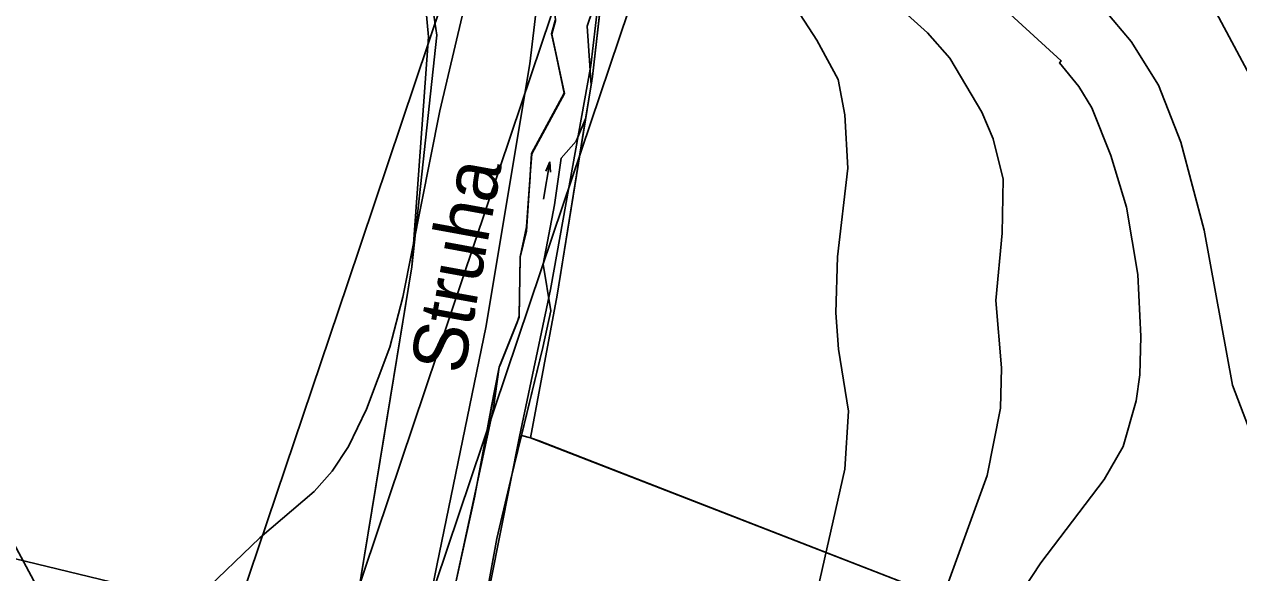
# Model space of a CAD drawing. Extents: x -662620 to -656370, y -1067090 to -1062990.
# Drawn here: x -657709.8 to -657374.5, y -1063739.1 to -1063587.6 of the extents above; entities that cross this region are included whole.
import ezdxf

# ---------------------------------------------------------------- set-up
doc = ezdxf.new("R2010")
doc.units = 0
for name, color, linetype in [('ELEK__VEDENÍ_VVN_-_NADZEMNÍ', 7, 'Continuous'), ('HRANICE_KATASTRÁLNÍHO_ÚZEMÍ', 7, 'Continuous'), ('OBVOD_PÚ', 7, 'Continuous'), ('Ochr__pás__vod__zdroje_II__stupně', 7, 'Continuous'), ('Organizacni_opatreni_ochranne_zatravnení__protierozni_rozmistovani_plodin__osevni_postup__stridani_plodin', 7, 'Continuous'), ('ORNÁ_PŮDA_-_STÁVAJÍCÍ', 7, 'Continuous'), ('OSTATNÍ_PLOCHA_-_STÁVAJÍCÍ', 7, 'Continuous'), ('PLYNOVOD_-_VTL', 7, 'Continuous'), ('POPIS_-_VODNÍ_TOK', 7, 'Continuous'), ('Regionální_biokoridor_-_navržený', 7, 'Continuous'), ('TRVALÝ_TRÁVNÍ_POROST_-_NAVRŽENÝ', 7, 'Continuous'), ('VODNÍ_PLOCHA_-_STÁVAJÍCÍ', 7, 'Continuous'), ('VRSTEVNICE_ZDŮRAZNĚNÁ', 7, 'Continuous'), ('VRSTEVNICE_ZÁKLADNÍ', 7, 'Continuous')]:
    doc.layers.add(name, color=color, linetype=linetype)

msp = doc.modelspace()

# ---------------------------------------------------------------- linework, layer by layer
at = {"layer": 'ELEK__VEDENÍ_VVN_-_NADZEMNÍ'}
for points in [[(-657501.18, -1063397.76), (-657575.37, -1063617.98), (-657646.41, -1063829.16), (-657705.66, -1064005.12), (-657777.71, -1064219.22), (-657851.64, -1064438.97), (-657928.77, -1064667.77)], [(-657958.87, -1064261.58), (-657769.87, -1064102.93), (-657691.74, -1063870.37), (-657620.56, -1063659.3), (-657545.8, -1063436.8)], [(-657493.14, -1063436.15), (-657563.83, -1063645.87), (-657634.95, -1063857.32)], [(-657564.66, -1063625.54), (-657566.43, -1063635.91)], [(-657565.82, -1063628.17), (-657564.66, -1063625.54)], [(-657564.66, -1063625.54), (-657564.45, -1063628.43)]]:
    msp.add_lwpolyline(points, dxfattribs=at)
at = {"layer": 'HRANICE_KATASTRÁLNÍHO_ÚZEMÍ'}
msp.add_lwpolyline([(-657457.62, -1063745.44), (-657567.62, -1063702.63), (-657569.97, -1063701.76), (-657562.64, -1063662.37), (-657552.91, -1063602.04), (-657549.9, -1063575.33), (-657549.35, -1063571.16), (-657546.64, -1063561.03), (-657546.26, -1063550.04), (-657541.18, -1063544.16), (-657541.2, -1063540.99), (-657547.46, -1063535.17), (-657552.28, -1063534.16), (-657560.35, -1063524.17), (-657572.03, -1063508.74), (-657584.38, -1063494.83)], dxfattribs=at)
at = {"layer": 'OBVOD_PÚ'}
for points in [[(-657552.91, -1063602.04), (-657549.9, -1063575.33)], [(-657552.91, -1063602.04), (-657562.64, -1063662.37)], [(-657562.64, -1063662.37), (-657569.97, -1063701.76)], [(-657569.97, -1063701.76), (-657567.62, -1063702.63)], [(-657457.62, -1063745.44), (-657567.62, -1063702.63)]]:
    msp.add_lwpolyline(points, dxfattribs=at)
at = {"layer": 'Ochr__pás__vod__zdroje_II__stupně'}
msp.add_lwpolyline([(-657714.03, -1063228.73), (-657721.33, -1063300.42), (-657726.15, -1063356.32), (-657713.62, -1063359.22), (-657707.84, -1063368.85), (-657650.97, -1063429.57), (-657606.75, -1063478.48), (-657597.6, -1063496.76), (-657583.16, -1063512.17), (-657563.51, -1063541.78), (-657570.24, -1063598.5), (-657582.32, -1063671.35), (-657595.77, -1063736.63), (-657613.59, -1063825.23)], dxfattribs=at)
at = {"layer": 'Organizacni_opatreni_ochranne_zatravnení__protierozni_rozmistovani_plodin__osevni_postup__stridani_plodin'}
msp.add_lwpolyline([(-657584.99, -1063760.9), (-657579.34, -1063729.56), (-657575.54, -1063713.54), (-657572.54, -1063701.13), (-657569.97, -1063701.76), (-657457.62, -1063745.44)], dxfattribs=at)
at = {"layer": 'ORNÁ_PŮDA_-_STÁVAJÍCÍ'}
for p, q in [((-657563.21, -1063586.59), (-657564.18, -1063590.23)), ((-657564.18, -1063590.23), (-657563.08, -1063595.22)), ((-657563.08, -1063595.22), (-657560.71, -1063606.64)), ((-657560.71, -1063606.64), (-657569.72, -1063623.3)), ((-657569.72, -1063623.3), (-657570.14, -1063629.21)), ((-657570.14, -1063629.21), (-657570.11, -1063629.84)), ((-657570.11, -1063629.84), (-657571.08, -1063643.57)), ((-657571.22, -1063644.71), (-657572.91, -1063651.86)), ((-657571.08, -1063643.57), (-657571.22, -1063644.71)), ((-657572.87, -1063652.31), (-657573.13, -1063668)), ((-657572.91, -1063651.86), (-657572.87, -1063652.31)), ((-657573.19, -1063668.48), (-657573.7, -1063669.93)), ((-657573.13, -1063668), (-657573.19, -1063668.48)), ((-657573.7, -1063669.93), (-657578.28, -1063681.43)), ((-657578.67, -1063682.25), (-657580.86, -1063693.48)), ((-657578.28, -1063681.43), (-657578.67, -1063682.25)), ((-657580.92, -1063694.04), (-657585.35, -1063717.78)), ((-657580.86, -1063693.48), (-657580.92, -1063694.04)), ((-657575.54, -1063713.54), (-657572.54, -1063701.13)), ((-657572.54, -1063701.13), (-657569.97, -1063701.76)), ((-657569.97, -1063701.76), (-657457.62, -1063745.44)), ((-657579.34, -1063729.56), (-657575.54, -1063713.54)), ((-657585.39, -1063717.95), (-657591.19, -1063744.21)), ((-657585.38, -1063717.83), (-657585.39, -1063717.95)), ((-657585.37, -1063717.81), (-657585.38, -1063717.83)), ((-657585.35, -1063717.78), (-657585.37, -1063717.81)), ((-657584.99, -1063760.9), (-657579.34, -1063729.56))]:
    msp.add_line(p, q, dxfattribs=at)
for points in [[(-657563.21, -1063586.59), (-657564.18, -1063590.23), (-657563.08, -1063595.22), (-657560.71, -1063606.64), (-657569.72, -1063623.3), (-657570.14, -1063629.21), (-657570.11, -1063629.84), (-657571.08, -1063643.57), (-657571.22, -1063644.71), (-657572.91, -1063651.86), (-657572.87, -1063652.31), (-657573.13, -1063668), (-657573.19, -1063668.48), (-657573.7, -1063669.93), (-657578.28, -1063681.43), (-657578.67, -1063682.25), (-657580.86, -1063693.48), (-657580.92, -1063694.04), (-657585.35, -1063717.78), (-657585.37, -1063717.81), (-657585.38, -1063717.83), (-657585.39, -1063717.95), (-657591.19, -1063744.21)], [(-657584.99, -1063760.9), (-657579.34, -1063729.56), (-657575.54, -1063713.54), (-657572.54, -1063701.13), (-657569.97, -1063701.76), (-657457.62, -1063745.44)]]:
    msp.add_lwpolyline(points, dxfattribs=at)
at = {"layer": 'OSTATNÍ_PLOCHA_-_STÁVAJÍCÍ'}
for p, q in [((-657549.9, -1063575.33), (-657552.91, -1063602.04)), ((-657549.9, -1063575.33), (-657552.91, -1063602.04)), ((-657554.37, -1063588.09), (-657551.06, -1063578.27)), ((-657554.37, -1063588.09), (-657551.06, -1063578.27)), ((-657553.28, -1063604.37), (-657554.37, -1063588.09)), ((-657553.28, -1063604.37), (-657554.37, -1063588.09)), ((-657552.91, -1063602.04), (-657553.28, -1063604.37)), ((-657552.91, -1063602.04), (-657553.28, -1063604.37)), ((-657554.79, -1063613.68), (-657562.64, -1063662.37)), ((-657554.79, -1063613.68), (-657562.64, -1063662.37)), ((-657557.37, -1063619.91), (-657554.79, -1063613.68)), ((-657557.37, -1063619.91), (-657554.79, -1063613.68)), ((-657561.51, -1063624.57), (-657557.37, -1063619.91)), ((-657561.51, -1063624.57), (-657557.37, -1063619.91)), ((-657563.41, -1063637.44), (-657561.51, -1063624.57)), ((-657563.41, -1063637.44), (-657561.51, -1063624.57)), ((-657566.52, -1063653.85), (-657563.41, -1063637.44)), ((-657566.52, -1063653.85), (-657563.41, -1063637.44)), ((-657564.37, -1063666.71), (-657566.52, -1063653.85)), ((-657564.37, -1063666.71), (-657566.52, -1063653.85)), ((-657562.64, -1063662.37), (-657569.97, -1063701.76)), ((-657562.64, -1063662.37), (-657569.97, -1063701.76)), ((-657566.65, -1063676.81), (-657564.37, -1063666.71)), ((-657566.65, -1063676.81), (-657564.37, -1063666.71)), ((-657572.54, -1063701.13), (-657566.65, -1063676.81)), ((-657572.54, -1063701.13), (-657566.65, -1063676.81)), ((-657569.97, -1063701.76), (-657572.54, -1063701.13)), ((-657569.97, -1063701.76), (-657572.54, -1063701.13))]:
    msp.add_line(p, q, dxfattribs=at)
msp.add_lwpolyline([(-657549.9, -1063575.33), (-657552.91, -1063602.04), (-657553.28, -1063604.37), (-657554.37, -1063588.09), (-657551.06, -1063578.27)], dxfattribs=at)
msp.add_lwpolyline([(-657549.9, -1063575.33), (-657552.91, -1063602.04), (-657553.28, -1063604.37), (-657554.37, -1063588.09), (-657551.06, -1063578.27)], dxfattribs=at)
msp.add_lwpolyline([(-657572.54, -1063701.13), (-657566.65, -1063676.81), (-657564.37, -1063666.71), (-657566.52, -1063653.85), (-657563.41, -1063637.44), (-657561.51, -1063624.57), (-657557.37, -1063619.91), (-657554.79, -1063613.68), (-657562.64, -1063662.37), (-657569.97, -1063701.76)], close=True, dxfattribs=at)
msp.add_lwpolyline([(-657572.54, -1063701.13), (-657566.65, -1063676.81), (-657564.37, -1063666.71), (-657566.52, -1063653.85), (-657563.41, -1063637.44), (-657561.51, -1063624.57), (-657557.37, -1063619.91), (-657554.79, -1063613.68), (-657562.64, -1063662.37), (-657569.97, -1063701.76)], close=True, dxfattribs=at)
at = {"layer": 'PLYNOVOD_-_VTL'}
msp.add_lwpolyline([(-657738.55, -1063727.61), (-657722.04, -1063732.79), (-657721.02, -1063733.13), (-657654.08, -1063749.28), (-657596.9, -1063770.08)], dxfattribs=at)
at = {"layer": 'Regionální_biokoridor_-_navržený'}
for points in [[(-657620.86, -1063764.51), (-657610.35, -1063700.66), (-657602.77, -1063654.62), (-657598.22, -1063591.1), (-657600.91, -1063561.34), (-657621.01, -1063525.48), (-657657.22, -1063481.03), (-657663.74, -1063471.49), (-657697, -1063422.79), (-657728.41, -1063386.64), (-657753.77, -1063360.21), (-657769.81, -1063331.04), (-657777.05, -1063300.02), (-657746.96, -1063298.08), (-657741.37, -1063305.26), (-657737.17, -1063318.49), (-657734.47, -1063332.66), (-657733.44, -1063345.62), (-657723.51, -1063352.76), (-657722.86, -1063353.23), (-657719.5, -1063359.34), (-657706.14, -1063360.07)], [(-657550.12, -1063571.24), (-657553.38, -1063599.02), (-657564.47, -1063660.85), (-657573.06, -1063701.39), (-657596.97, -1063821.92)]]:
    msp.add_lwpolyline(points, dxfattribs=at)
at = {"layer": 'TRVALÝ_TRÁVNÍ_POROST_-_NAVRŽENÝ'}
for points in [[(-657716.81, -1063380.56), (-657698.86, -1063396.19), (-657690.89, -1063404.49), (-657659.05, -1063439.36), (-657642.38, -1063460.61), (-657605.43, -1063500.78), (-657581.73, -1063527.78), (-657578.34, -1063532.35), (-657568.84, -1063549.45), (-657565.72, -1063558.71), (-657564.25, -1063570.02), (-657563.13, -1063586.65), (-657564.1, -1063590.29), (-657560.63, -1063606.71), (-657569.65, -1063623.34), (-657570.07, -1063629.25), (-657571.08, -1063643.57), (-657572.91, -1063651.86), (-657573.14, -1063668.52), (-657578.67, -1063682.25), (-657580.27, -1063693.51), (-657591.19, -1063744.21)], [(-657620.86, -1063764.51), (-657602.77, -1063654.62), (-657595.85, -1063590.56), (-657600.25, -1063561.09), (-657621.01, -1063525.48), (-657663.74, -1063471.49), (-657697, -1063422.79), (-657728.41, -1063386.64)]]:
    msp.add_lwpolyline(points, dxfattribs=at)
at = {"layer": 'VODNÍ_PLOCHA_-_STÁVAJÍCÍ'}
for p, q in [((-657551.06, -1063578.27), (-657554.37, -1063588.09)), ((-657564.1, -1063590.29), (-657563.13, -1063586.65)), ((-657554.37, -1063588.09), (-657553.28, -1063604.37)), ((-657560.63, -1063606.71), (-657564.1, -1063590.29)), ((-657553.28, -1063604.37), (-657554.79, -1063613.68)), ((-657569.65, -1063623.34), (-657560.63, -1063606.71)), ((-657554.79, -1063613.68), (-657557.37, -1063619.91)), ((-657557.37, -1063619.91), (-657561.51, -1063624.57)), ((-657570.07, -1063629.25), (-657569.65, -1063623.34)), ((-657561.51, -1063624.57), (-657563.41, -1063637.44)), ((-657571.16, -1063644.75), (-657570.07, -1063629.25)), ((-657563.41, -1063637.44), (-657566.52, -1063653.85)), ((-657572.86, -1063651.9), (-657571.16, -1063644.75)), ((-657573.14, -1063668.52), (-657572.86, -1063651.9)), ((-657566.52, -1063653.85), (-657564.37, -1063666.71)), ((-657578.62, -1063682.29), (-657573.14, -1063668.52)), ((-657564.37, -1063666.71), (-657566.65, -1063676.81)), ((-657566.65, -1063676.81), (-657575.54, -1063713.54)), ((-657580.82, -1063693.53), (-657578.62, -1063682.29)), ((-657585.36, -1063717.81), (-657580.82, -1063693.53)), ((-657575.54, -1063713.54), (-657579.34, -1063729.56)), ((-657591.19, -1063744.21), (-657585.36, -1063717.81)), ((-657579.34, -1063729.56), (-657584.99, -1063760.9))]:
    msp.add_line(p, q, dxfattribs=at)
for points in [[(-657551.06, -1063578.27), (-657554.37, -1063588.09), (-657553.28, -1063604.37), (-657554.79, -1063613.68), (-657557.37, -1063619.91), (-657561.51, -1063624.57), (-657563.41, -1063637.44), (-657566.52, -1063653.85), (-657564.37, -1063666.71), (-657566.65, -1063676.81), (-657575.54, -1063713.54), (-657579.34, -1063729.56), (-657584.99, -1063760.9)], [(-657591.19, -1063744.21), (-657585.36, -1063717.81), (-657580.82, -1063693.53), (-657578.62, -1063682.29), (-657573.14, -1063668.52), (-657572.86, -1063651.9), (-657571.16, -1063644.75), (-657570.07, -1063629.25), (-657569.65, -1063623.34), (-657560.63, -1063606.71), (-657564.1, -1063590.29), (-657563.13, -1063586.65)]]:
    msp.add_lwpolyline(points, dxfattribs=at)
at = {"layer": 'VRSTEVNICE_ZDŮRAZNĚNÁ'}
msp.add_lwpolyline([(-657456.08, -1063745.61), (-657443.93, -1063712.16), (-657440.22, -1063693.58), (-657439.93, -1063682.43), (-657441.5, -1063663.85), (-657439.79, -1063645.27), (-657439.5, -1063630.41), (-657442.22, -1063619.26), (-657445.36, -1063611.83), (-657454.22, -1063596.96), (-657460.37, -1063589.96), (-657474.09, -1063577.52)], dxfattribs=at)
at = {"layer": 'VRSTEVNICE_ZÁKLADNÍ'}
for points in [[(-657368.03, -1063349.26), (-657376.61, -1063352.69), (-657422.92, -1063367.84), (-657457.23, -1063380.27), (-657474.38, -1063389.42), (-657482.81, -1063395.57), (-657493.53, -1063405.29), (-657504.82, -1063419.01), (-657510.4, -1063430.44), (-657514.26, -1063442.31), (-657515.97, -1063458.32), (-657515.97, -1063466.32), (-657514.54, -1063484.33), (-657510.82, -1063510.34), (-657510.4, -1063524.35), (-657511.11, -1063544.36), (-657510.68, -1063552.08), (-657508.25, -1063562.08), (-657505.11, -1063570.09), (-657490.96, -1063591.96), (-657485.02, -1063602.86), (-657483.21, -1063612.56), (-657482.43, -1063627.34), (-657485.24, -1063651.85)], [(-657368.03, -1063349.26), (-657376.61, -1063352.69), (-657422.92, -1063367.84), (-657457.23, -1063380.27), (-657474.38, -1063389.42), (-657482.81, -1063395.57), (-657493.53, -1063405.29), (-657504.82, -1063419.01), (-657510.4, -1063430.44), (-657514.26, -1063442.31), (-657515.97, -1063458.32), (-657515.97, -1063466.32), (-657514.54, -1063484.33), (-657510.82, -1063510.34), (-657510.4, -1063524.35), (-657511.11, -1063544.36), (-657510.68, -1063552.08), (-657508.25, -1063562.08), (-657505.11, -1063570.09), (-657490.96, -1063591.96), (-657485.02, -1063602.86), (-657483.21, -1063612.56), (-657482.43, -1063627.34), (-657485.24, -1063651.85)], [(-657340.69, -1063449.52), (-657349.2, -1063452.68), (-657368.03, -1063458.32), (-657426.35, -1063481.04), (-657442.36, -1063488.47), (-657448.08, -1063493.19), (-657454.65, -1063501.34), (-657458.51, -1063509.49), (-657460.37, -1063521.49), (-657459.22, -1063528.64), (-657457.51, -1063532.93), (-657450.79, -1063542.79), (-657443.5, -1063551.65), (-657411.63, -1063583.52), (-657404.2, -1063592.39), (-657396.62, -1063604.39), (-657390.47, -1063620.12), (-657384.04, -1063644.41), (-657376.18, -1063687.29), (-657362.03, -1063724.46), (-657361.17, -1063728.74), (-657361.75, -1063735.89), (-657364.32, -1063740.18)], [(-657340.69, -1063449.52), (-657349.2, -1063452.68), (-657368.03, -1063458.32), (-657426.35, -1063481.04), (-657442.36, -1063488.47), (-657448.08, -1063493.19), (-657454.65, -1063501.34), (-657458.51, -1063509.49), (-657460.37, -1063521.49), (-657459.22, -1063528.64), (-657457.51, -1063532.93), (-657450.79, -1063542.79), (-657443.5, -1063551.65), (-657411.63, -1063583.52), (-657404.2, -1063592.39), (-657396.62, -1063604.39), (-657390.47, -1063620.12), (-657384.04, -1063644.41), (-657376.18, -1063687.29), (-657362.03, -1063724.46), (-657361.17, -1063728.74), (-657361.75, -1063735.89), (-657364.32, -1063740.18)], [(-657364.32, -1063614.97), (-657384.9, -1063576.38), (-657389.76, -1063569.52), (-657399.19, -1063559.51), (-657418.06, -1063545.36), (-657426.64, -1063535.36), (-657428.35, -1063530.93), (-657429.49, -1063525.21), (-657428.21, -1063515.77), (-657425.21, -1063510.06), (-657419.78, -1063503.77), (-657406.48, -1063496.76), (-657393.19, -1063491.76), (-657367.18, -1063486.47)], [(-657364.32, -1063614.97), (-657384.9, -1063576.38), (-657389.76, -1063569.52), (-657399.19, -1063559.51), (-657418.06, -1063545.36), (-657426.64, -1063535.36), (-657428.35, -1063530.93), (-657429.49, -1063525.21), (-657428.21, -1063515.77), (-657425.21, -1063510.06), (-657419.78, -1063503.77), (-657406.48, -1063496.76), (-657393.19, -1063491.76), (-657367.18, -1063486.47)], [(-657661.05, -1063745.04), (-657644.75, -1063729.46), (-657629.75, -1063716.59), (-657624.74, -1063711.02), (-657620.31, -1063704.16), (-657615.31, -1063693.87), (-657608.88, -1063676.72), (-657605.3, -1063663), (-657595.01, -1063611.54), (-657586.58, -1063575.52), (-657581.72, -1063558.37), (-657574.91, -1063540.45)], [(-657661.05, -1063745.04), (-657644.75, -1063729.46), (-657629.75, -1063716.59), (-657624.74, -1063711.02), (-657620.31, -1063704.16), (-657615.31, -1063693.87), (-657608.88, -1063676.72), (-657605.3, -1063663), (-657595.01, -1063611.54), (-657586.58, -1063575.52), (-657581.72, -1063558.37), (-657574.91, -1063540.45)], [(-657442.93, -1063579.81), (-657423.47, -1063597.71), (-657423.92, -1063598.25), (-657418.63, -1063604.82), (-657415.06, -1063610.68), (-657409.77, -1063623.83), (-657405.48, -1063638.12), (-657402.34, -1063656.71), (-657401.48, -1063673.86), (-657401.77, -1063684.44), (-657402.77, -1063691.58), (-657406.34, -1063704.16), (-657411.63, -1063713.31), (-657429.07, -1063736.32), (-657433.93, -1063743.61)], [(-657442.93, -1063579.81), (-657423.47, -1063597.71), (-657423.92, -1063598.25), (-657418.63, -1063604.82), (-657415.06, -1063610.68), (-657409.77, -1063623.83), (-657405.48, -1063638.12), (-657402.34, -1063656.71), (-657401.48, -1063673.86), (-657401.77, -1063684.44), (-657402.77, -1063691.58), (-657406.34, -1063704.16), (-657411.63, -1063713.31), (-657429.07, -1063736.32), (-657433.93, -1063743.61)], [(-657485.24, -1063651.85), (-657485.67, -1063667.28), (-657484.95, -1063677.29), (-657482.24, -1063694.44), (-657483.24, -1063710.45), (-657492.1, -1063749.61), (-657492.67, -1063756.19), (-657492.67, -1063773.63), (-657490.67, -1063806.79), (-657490.67, -1063815.93), (-657494.39, -1063864.24), (-657493.53, -1063877.11), (-657488.67, -1063912.84), (-657480.95, -1063948.57), (-657478.52, -1063971.44), (-657478.38, -1063988.6), (-657480.24, -1064001.46), (-657481.95, -1064007.18), (-657486.53, -1064017.61), (-657494.67, -1064030.62), (-657501.11, -1064039.34), (-657506.82, -1064045.77)], [(-657485.24, -1063651.85), (-657485.67, -1063667.28), (-657484.95, -1063677.29), (-657482.24, -1063694.44), (-657483.24, -1063710.45), (-657492.1, -1063749.61), (-657492.67, -1063756.19), (-657492.67, -1063773.63), (-657490.67, -1063806.79), (-657490.67, -1063815.93), (-657494.39, -1063864.24), (-657493.53, -1063877.11), (-657488.67, -1063912.84), (-657480.95, -1063948.57), (-657478.52, -1063971.44), (-657478.38, -1063988.6), (-657480.24, -1064001.46), (-657481.95, -1064007.18), (-657486.53, -1064017.61), (-657494.67, -1064030.62), (-657501.11, -1064039.34), (-657506.82, -1064045.77)], [(-657768, -1063682.46), (-657761.02, -1063680.76), (-657745.09, -1063691.58), (-657733.51, -1063701.59), (-657723.79, -1063712.59), (-657718.93, -1063719.45), (-657706.5, -1063742.47)], [(-657768, -1063682.46), (-657761.02, -1063680.76), (-657745.09, -1063691.58), (-657733.51, -1063701.59), (-657723.79, -1063712.59), (-657718.93, -1063719.45), (-657706.5, -1063742.47)]]:
    msp.add_lwpolyline(points, dxfattribs=at)

# ---------------------------------------------------------------- texts
at = {"layer": 'POPIS_-_VODNÍ_TOK'}
msp.add_text('Struha', height=15, rotation=79.6572, dxfattribs=at).set_placement((-657588.54, -1063684.58))

doc.saveas('drawing.dxf')
